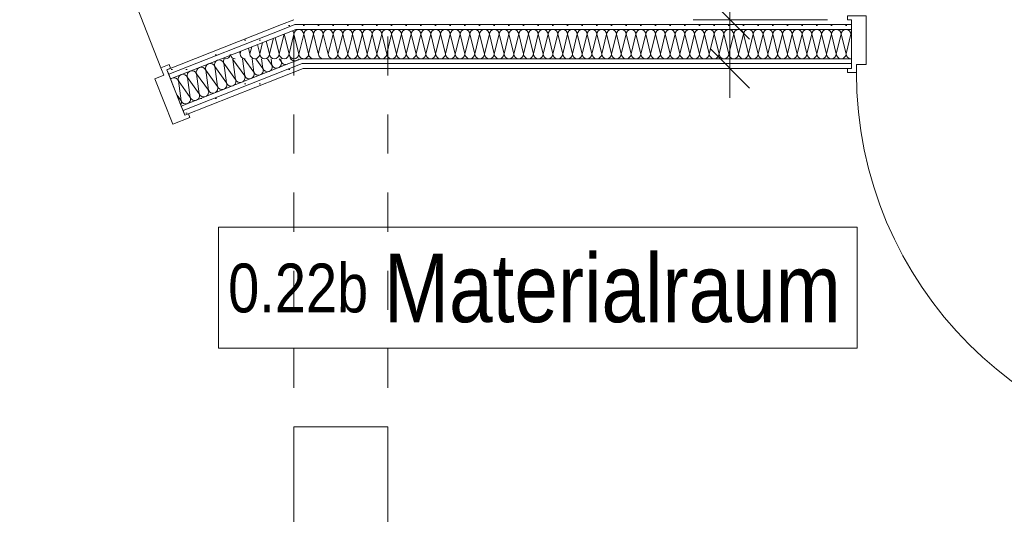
# Model space of a CAD drawing. Header units: metres. Extents: x -89 to 754, y -195 to 69.
# Tile 268 of 327: x 29.12 to 31.64, y 38.95 to 40.21. Entities that reach past the tile are written whole.
import ezdxf

# ---------------------------------------------------------------- set-up
doc = ezdxf.new("R2010")
doc.units = ezdxf.units.M
doc.header["$MEASUREMENT"] = 0
doc.linetypes.add('Strichlinie_ eng', pattern=[0.115, 0.075, -0.04])
for name, color, linetype in [('00 Schraffuren', 7, 'Continuous'), ('10 Wand außen', 7, 'Continuous'), ('80 Raum 50stel', 7, 'Continuous'), ('90 Allgemein Bemaßung', 7, 'Continuous'), ('Neubau_10 Wand innen GK', 7, 'Continuous')]:
    doc.layers.add(name, color=color, linetype=linetype)
doc.styles.add('ERSTELLTER_STIL_3', font='ARIALN.TTF')
doc.dimstyles.new('ERSTELLTER_STIL__1', dxfattribs={"dimtxt": 0.125, "dimasz": 0.095143, "dimexe": 0.18, "dimexo": 0.25, "dimgap": 0, "dimtad": 1, "dimzin": 0, "dimdsep": 46, "dimtxsty": 'ERSTELLTER_STIL_3', "dimblk": 'ARROWHEAD_6', "dimblk1": 'ARROWHEAD_6', "dimblk2": 'ARROWHEAD_6', "dimcen": 0.09, "dimclrd": 7, "dimclre": 7, "dimclrt": 7, "dimazin": 0, "dimtfac": 1, "dimtdec": 4, "dimtmove": 0, "dimatfit": 3, "dimfxl": 1, "dimtolj": 1, "dimtzin": 0, "dimarcsym": 0})
doc.dimstyles.new('ERSTELLTER_STIL__2', dxfattribs={"dimtxt": 0.125, "dimasz": 0.095143, "dimexe": 0.18, "dimexo": 0.25, "dimgap": 0, "dimtad": 1, "dimtih": 1, "dimtoh": 1, "dimzin": 0, "dimdsep": 46, "dimtxsty": 'ERSTELLTER_STIL_3', "dimblk": 'ARROWHEAD_6', "dimblk1": 'ARROWHEAD_6', "dimblk2": 'ARROWHEAD_6', "dimcen": 0.09, "dimclrd": 7, "dimclre": 7, "dimclrt": 7, "dimazin": 0, "dimtfac": 1, "dimtdec": 4, "dimtmove": 0, "dimatfit": 3, "dimfxl": 1, "dimtolj": 1, "dimtzin": 0, "dimarcsym": 0})
doc.dimstyles.new('ERSTELLTER_STIL__3', dxfattribs={"dimtxt": 0.125, "dimasz": 0.095143, "dimexe": 0.18, "dimexo": 0.25, "dimgap": 0, "dimtad": 1, "dimzin": 0, "dimdsep": 46, "dimtxsty": 'ERSTELLTER_STIL_3', "dimblk": 'ARROWHEAD_6', "dimblk1": 'ARROWHEAD_6', "dimblk2": 'ARROWHEAD_6', "dimcen": 0.09, "dimclrd": 7, "dimclre": 7, "dimclrt": 7, "dimazin": 0, "dimtfac": 1, "dimtdec": 4, "dimtmove": 2, "dimatfit": 3, "dimfxl": 1, "dimtolj": 1, "dimtzin": 0, "dimarcsym": 0})
pattern_1 = [(0, (0, 0), (0, 0.0375), [0, -0.0375])]

# ---------------------------------------------------------------- blocks, each defined once
blk = doc.blocks.new('*X116')
at = {"layer": 'Neubau_10 Wand innen GK', "color": 8, "linetype": 'Continuous', "lineweight": 9}
for p, q in [((29.8, 40.1772), (29.7875, 40.1272)), ((29.8, 40.1772), (29.8125, 40.1272)), ((29.825, 40.1772), (29.8125, 40.1272)), ((29.825, 40.1772), (29.8375, 40.1272)), ((29.7316, 40.1509), (29.7375, 40.1272)), ((29.7447, 40.1561), (29.7375, 40.1272)), ((29.7543, 40.1599), (29.7625, 40.1272)), ((29.7725, 40.1671), (29.7625, 40.1272)), ((29.7771, 40.1689), (29.7875, 40.1272)), ((29.6861, 40.133), (29.6875, 40.1272)), ((29.6893, 40.1342), (29.6875, 40.1272)), ((29.7088, 40.142), (29.7125, 40.1272)), ((29.717, 40.1452), (29.7125, 40.1272)), ((29.8398, 40.1365), (29.8375, 40.1272))]:
    blk.add_line(p, q, dxfattribs=at)
for centre, start, end in [((29.8125, 40.1772), 176.4271, 180), ((29.7875, 40.1772), 0, 3.4869), ((29.8125, 40.1772), 0, 46.6551), ((29.8375, 40.1772), 125.9065, 180), ((29.7, 40.1272), 180, 270), ((29.725, 40.1272), 180, 270), ((29.725, 40.1272), 270, 0), ((29.75, 40.1272), 180, 270), ((29.75, 40.1272), 270, 0), ((29.775, 40.1272), 180, 270), ((29.775, 40.1272), 270, 0), ((29.8, 40.1272), 180, 270), ((29.8, 40.1272), 270, 0), ((29.825, 40.1272), 180, 270), ((29.825, 40.1272), 270, 0), ((29.85, 40.1272), 180, 239.4977), ((29.65, 40.1272), 240.4551, 270), ((29.65, 40.1272), 270, 342.6271), ((29.675, 40.1272), 195.4457, 270)]:
    blk.add_arc(centre, 0.0125, start, end, dxfattribs=at)
blk = doc.blocks.new('*X118')
at = {"layer": 'Neubau_10 Wand innen GK', "color": 8, "linetype": 'Continuous', "lineweight": 9}
for p, q in [((29.9997, 40.1762), (29.9875, 40.1272)), ((30.0002, 40.1764), (30.0125, 40.1272)), ((30.025, 40.1772), (30.0125, 40.1272)), ((30.025, 40.1772), (30.0375, 40.1272)), ((30.05, 40.1772), (30.0375, 40.1272)), ((30.05, 40.1772), (30.0625, 40.1272)), ((30.075, 40.1772), (30.0625, 40.1272)), ((30.075, 40.1772), (30.0875, 40.1272)), ((30.1, 40.1772), (30.0875, 40.1272)), ((30.1, 40.1772), (30.1125, 40.1272)), ((30.125, 40.1772), (30.1125, 40.1272)), ((30.125, 40.1772), (30.1375, 40.1272)), ((30.15, 40.1772), (30.1375, 40.1272)), ((30.15, 40.1772), (30.1625, 40.1272)), ((30.175, 40.1772), (30.1625, 40.1272)), ((30.175, 40.1772), (30.1875, 40.1272)), ((30.2, 40.1772), (30.1875, 40.1272)), ((30.2, 40.1772), (30.2125, 40.1272)), ((30.225, 40.1772), (30.2125, 40.1272)), ((30.225, 40.1772), (30.2375, 40.1272)), ((30.25, 40.1772), (30.2375, 40.1272)), ((30.25, 40.1772), (30.2625, 40.1272)), ((30.275, 40.1772), (30.2625, 40.1272)), ((30.275, 40.1772), (30.2875, 40.1272)), ((30.3, 40.1772), (30.2875, 40.1272)), ((30.3, 40.1772), (30.3125, 40.1272)), ((30.325, 40.1772), (30.3125, 40.1272)), ((30.325, 40.1772), (30.3375, 40.1272)), ((30.35, 40.1772), (30.3375, 40.1272)), ((30.35, 40.1772), (30.3625, 40.1272)), ((30.375, 40.1772), (30.3625, 40.1272)), ((30.375, 40.1772), (30.3875, 40.1272)), ((30.4, 40.1772), (30.3875, 40.1272)), ((30.4, 40.1772), (30.4125, 40.1272)), ((30.425, 40.1772), (30.4125, 40.1272)), ((30.425, 40.1772), (30.4375, 40.1272)), ((30.45, 40.1772), (30.4375, 40.1272)), ((30.45, 40.1772), (30.4625, 40.1272)), ((30.475, 40.1772), (30.4625, 40.1272)), ((30.475, 40.1772), (30.4875, 40.1272)), ((30.5, 40.1772), (30.4875, 40.1272)), ((30.5, 40.1772), (30.5125, 40.1272)), ((30.525, 40.1772), (30.5125, 40.1272)), ((30.525, 40.1772), (30.5375, 40.1272)), ((30.55, 40.1772), (30.5375, 40.1272)), ((30.55, 40.1772), (30.5625, 40.1272)), ((30.575, 40.1772), (30.5625, 40.1272)), ((30.575, 40.1772), (30.5875, 40.1272)), ((30.6, 40.1772), (30.5875, 40.1272)), ((30.6, 40.1772), (30.6125, 40.1272)), ((30.625, 40.1772), (30.6125, 40.1272)), ((30.625, 40.1772), (30.6375, 40.1272)), ((30.65, 40.1772), (30.6375, 40.1272)), ((30.65, 40.1772), (30.6625, 40.1272)), ((30.675, 40.1772), (30.6625, 40.1272)), ((30.675, 40.1772), (30.6875, 40.1272)), ((30.7, 40.1772), (30.6875, 40.1272)), ((30.7, 40.1772), (30.7125, 40.1272)), ((30.725, 40.1772), (30.7125, 40.1272)), ((30.725, 40.1772), (30.7375, 40.1272)), ((30.75, 40.1772), (30.7375, 40.1272)), ((30.75, 40.1772), (30.7625, 40.1272)), ((30.775, 40.1772), (30.7625, 40.1272)), ((30.775, 40.1772), (30.7875, 40.1272)), ((30.8, 40.1772), (30.7875, 40.1272)), ((30.8, 40.1772), (30.8125, 40.1272)), ((30.825, 40.1772), (30.8125, 40.1272)), ((30.825, 40.1772), (30.8375, 40.1272)), ((30.85, 40.1772), (30.8375, 40.1272)), ((30.85, 40.1772), (30.8625, 40.1272)), ((30.875, 40.1772), (30.8625, 40.1272)), ((30.875, 40.1772), (30.8875, 40.1272)), ((30.9, 40.1772), (30.8875, 40.1272)), ((30.9, 40.1772), (30.9125, 40.1272)), ((30.925, 40.1772), (30.9125, 40.1272)), ((30.925, 40.1772), (30.9375, 40.1272)), ((30.95, 40.1772), (30.9375, 40.1272)), ((30.95, 40.1772), (30.9625, 40.1272)), ((30.975, 40.1772), (30.9625, 40.1272)), ((30.975, 40.1772), (30.9875, 40.1272)), ((31, 40.1772), (30.9875, 40.1272)), ((31, 40.1772), (31.0125, 40.1272)), ((31.025, 40.1772), (31.0125, 40.1272)), ((31.025, 40.1772), (31.0375, 40.1272)), ((31.05, 40.1772), (31.0375, 40.1272)), ((31.05, 40.1772), (31.0625, 40.1272)), ((31.075, 40.1772), (31.0625, 40.1272)), ((31.075, 40.1772), (31.0875, 40.1272)), ((31.1, 40.1772), (31.0875, 40.1272)), ((31.1, 40.1772), (31.1125, 40.1272)), ((31.125, 40.1772), (31.1125, 40.1272)), ((31.125, 40.1772), (31.1375, 40.1272)), ((31.15, 40.1772), (31.1375, 40.1272)), ((31.15, 40.1772), (31.1625, 40.1272)), ((31.175, 40.1772), (31.1625, 40.1272)), ((31.175, 40.1772), (31.1875, 40.1272)), ((31.2, 40.1772), (31.1875, 40.1272)), ((31.2, 40.1772), (31.2125, 40.1272)), ((31.225, 40.1772), (31.2125, 40.1272)), ((31.225, 40.1772), (31.2375, 40.1272)), ((31.25, 40.1772), (31.2375, 40.1272)), ((31.25, 40.1772), (31.2514, 40.1714)), ((29.9443, 40.1543), (29.9375, 40.1272)), ((29.9547, 40.1584), (29.9625, 40.1272)), ((29.972, 40.1652), (29.9625, 40.1272)), ((29.9775, 40.1674), (29.9875, 40.1272)), ((29.8864, 40.1314), (29.8875, 40.1272)), ((29.8888, 40.1324), (29.8875, 40.1272)), ((29.9092, 40.1404), (29.9125, 40.1272)), ((29.9165, 40.1433), (29.9125, 40.1272)), ((29.9319, 40.1494), (29.9375, 40.1272))]:
    blk.add_line(p, q, dxfattribs=at)
for centre, start, end in [((30.0125, 40.1772), 0, 38.9457), ((30.0375, 40.1772), 90, 180), ((30.0375, 40.1772), 0, 90), ((30.0625, 40.1772), 90, 180), ((30.0625, 40.1772), 0, 90), ((30.0875, 40.1772), 90, 180), ((30.0875, 40.1772), 0, 90), ((30.1125, 40.1772), 90, 180), ((30.1125, 40.1772), 0, 90), ((30.1375, 40.1772), 90, 180), ((30.1375, 40.1772), 0, 90), ((30.1625, 40.1772), 90, 180), ((30.1625, 40.1772), 0, 90), ((30.1875, 40.1772), 90, 180), ((30.1875, 40.1772), 0, 90), ((30.2125, 40.1772), 90, 180), ((30.2125, 40.1772), 0, 90), ((30.2375, 40.1772), 90, 180), ((30.2375, 40.1772), 0, 90), ((30.2625, 40.1772), 90, 180), ((30.2625, 40.1772), 0, 90), ((30.2875, 40.1772), 90, 180), ((30.2875, 40.1772), 0, 90), ((30.3125, 40.1772), 90, 180), ((30.3125, 40.1772), 0, 90), ((30.3375, 40.1772), 90, 180), ((30.3375, 40.1772), 0, 90), ((30.3625, 40.1772), 90, 180), ((30.3625, 40.1772), 0, 90), ((30.3875, 40.1772), 90, 180), ((30.3875, 40.1772), 0, 90), ((30.4125, 40.1772), 90, 180), ((30.4125, 40.1772), 0, 90), ((30.4375, 40.1772), 90, 180), ((30.4375, 40.1772), 0, 90), ((30.4625, 40.1772), 90, 180), ((30.4625, 40.1772), 0, 90), ((30.4875, 40.1772), 90, 180), ((30.4875, 40.1772), 0, 90), ((30.5125, 40.1772), 90, 180), ((30.5125, 40.1772), 0, 90), ((30.5375, 40.1772), 90, 180), ((30.5375, 40.1772), 0, 90), ((30.5625, 40.1772), 90, 180), ((30.5625, 40.1772), 0, 90), ((30.5875, 40.1772), 90, 180), ((30.5875, 40.1772), 0, 90), ((30.6125, 40.1772), 90, 180), ((30.6125, 40.1772), 0, 90), ((30.6375, 40.1772), 90, 180), ((30.6375, 40.1772), 0, 90), ((30.6625, 40.1772), 90, 180), ((30.6625, 40.1772), 0, 90), ((30.6875, 40.1772), 90, 180), ((30.6875, 40.1772), 0, 90), ((30.7125, 40.1772), 90, 180), ((30.7125, 40.1772), 0, 90), ((30.7375, 40.1772), 90, 180), ((30.7375, 40.1772), 0, 90), ((30.7625, 40.1772), 90, 180), ((30.7625, 40.1772), 0, 90), ((30.7875, 40.1772), 90, 180), ((30.7875, 40.1772), 0, 90), ((30.8125, 40.1772), 90, 180), ((30.8125, 40.1772), 0, 90), ((30.8375, 40.1772), 90, 180), ((30.8375, 40.1772), 0, 90), ((30.8625, 40.1772), 90, 180), ((30.8625, 40.1772), 0, 90), ((30.8875, 40.1772), 90, 180), ((30.8875, 40.1772), 0, 90), ((30.9125, 40.1772), 90, 180), ((30.9125, 40.1772), 0, 90), ((30.9375, 40.1772), 90, 180), ((30.9375, 40.1772), 0, 90), ((30.9625, 40.1772), 90, 180), ((30.9625, 40.1772), 0, 90), ((30.9875, 40.1772), 90, 180), ((30.9875, 40.1772), 0, 90), ((31.0125, 40.1772), 90, 180), ((31.0125, 40.1772), 0, 90), ((31.0375, 40.1772), 90, 180), ((31.0375, 40.1772), 0, 90), ((31.0625, 40.1772), 90, 180), ((31.0625, 40.1772), 0, 90), ((31.0875, 40.1772), 90, 180), ((31.0875, 40.1772), 0, 90), ((31.1125, 40.1772), 90, 180), ((31.1125, 40.1772), 0, 90), ((31.1375, 40.1772), 90, 180), ((31.1375, 40.1772), 0, 90), ((31.1625, 40.1772), 90, 180), ((31.1625, 40.1772), 0, 90), ((31.1875, 40.1772), 90, 180), ((31.1875, 40.1772), 0, 90), ((31.2125, 40.1772), 90, 180), ((31.2125, 40.1772), 0, 90), ((31.2375, 40.1772), 90, 180), ((31.2375, 40.1772), 0, 90), ((31.2625, 40.1772), 152.2549, 180), ((29.9, 40.1272), 180, 270), ((29.925, 40.1272), 180, 270), ((29.925, 40.1272), 270, 0), ((29.95, 40.1272), 180, 270), ((29.95, 40.1272), 270, 0), ((29.975, 40.1272), 180, 270), ((29.975, 40.1272), 270, 0), ((30, 40.1272), 180, 270), ((30, 40.1272), 270, 0), ((30.025, 40.1272), 180, 270), ((30.025, 40.1272), 270, 0), ((30.05, 40.1272), 180, 270), ((30.05, 40.1272), 270, 0), ((30.075, 40.1272), 180, 270), ((30.075, 40.1272), 270, 0), ((30.1, 40.1272), 180, 270), ((30.1, 40.1272), 270, 0), ((30.125, 40.1272), 180, 270), ((30.125, 40.1272), 270, 0), ((30.15, 40.1272), 180, 270), ((30.15, 40.1272), 270, 0), ((30.175, 40.1272), 180, 270), ((30.175, 40.1272), 270, 0), ((30.2, 40.1272), 180, 270), ((30.2, 40.1272), 270, 0), ((30.225, 40.1272), 180, 270), ((30.225, 40.1272), 270, 0), ((30.25, 40.1272), 180, 270), ((30.25, 40.1272), 270, 0), ((30.275, 40.1272), 180, 270), ((30.275, 40.1272), 270, 0), ((30.3, 40.1272), 180, 270), ((30.3, 40.1272), 270, 0), ((30.325, 40.1272), 180, 270), ((30.325, 40.1272), 270, 0), ((30.35, 40.1272), 180, 270), ((30.35, 40.1272), 270, 0), ((30.375, 40.1272), 180, 270), ((30.375, 40.1272), 270, 0), ((30.4, 40.1272), 180, 270), ((30.4, 40.1272), 270, 0), ((30.425, 40.1272), 180, 270), ((30.425, 40.1272), 270, 0), ((30.45, 40.1272), 180, 270), ((30.45, 40.1272), 270, 0), ((30.475, 40.1272), 180, 270), ((30.475, 40.1272), 270, 0), ((30.5, 40.1272), 180, 270), ((30.5, 40.1272), 270, 0), ((30.525, 40.1272), 180, 270), ((30.525, 40.1272), 270, 0), ((30.55, 40.1272), 180, 270), ((30.55, 40.1272), 270, 0), ((30.575, 40.1272), 180, 270), ((30.575, 40.1272), 270, 0), ((30.6, 40.1272), 180, 270), ((30.6, 40.1272), 270, 0), ((30.625, 40.1272), 180, 270), ((30.625, 40.1272), 270, 0), ((30.65, 40.1272), 180, 270), ((30.65, 40.1272), 270, 0), ((30.675, 40.1272), 180, 270), ((30.675, 40.1272), 270, 0), ((30.7, 40.1272), 180, 270), ((30.7, 40.1272), 270, 0), ((30.725, 40.1272), 180, 270), ((30.725, 40.1272), 270, 0), ((30.75, 40.1272), 180, 270), ((30.75, 40.1272), 270, 0), ((30.775, 40.1272), 180, 270), ((30.775, 40.1272), 270, 0), ((30.8, 40.1272), 180, 270), ((30.8, 40.1272), 270, 0), ((30.825, 40.1272), 180, 270), ((30.825, 40.1272), 270, 0), ((30.85, 40.1272), 180, 270), ((30.85, 40.1272), 270, 0), ((30.875, 40.1272), 180, 270), ((30.875, 40.1272), 270, 0), ((30.9, 40.1272), 180, 270), ((30.9, 40.1272), 270, 0), ((30.925, 40.1272), 180, 270), ((30.925, 40.1272), 270, 0), ((30.95, 40.1272), 180, 270), ((30.95, 40.1272), 270, 0), ((30.975, 40.1272), 180, 270), ((30.975, 40.1272), 270, 0), ((31, 40.1272), 180, 270), ((31, 40.1272), 270, 0), ((31.025, 40.1272), 180, 270), ((31.025, 40.1272), 270, 0), ((31.05, 40.1272), 180, 270), ((31.05, 40.1272), 270, 0), ((31.075, 40.1272), 180, 270), ((31.075, 40.1272), 270, 0), ((31.1, 40.1272), 180, 270), ((31.1, 40.1272), 270, 0), ((31.125, 40.1272), 180, 270), ((31.125, 40.1272), 270, 0), ((31.15, 40.1272), 180, 270), ((31.15, 40.1272), 270, 0), ((31.175, 40.1272), 180, 270), ((31.175, 40.1272), 270, 0), ((31.2, 40.1272), 180, 270), ((31.2, 40.1272), 270, 0), ((31.225, 40.1272), 180, 270), ((31.225, 40.1272), 270, 0), ((31.25, 40.1272), 180, 270), ((29.85, 40.1272), 250.4318, 270), ((29.85, 40.1272), 270, 332.6505), ((29.875, 40.1272), 202.6366, 270), ((31.25, 40.1272), 270, 276.602)]:
    blk.add_arc(centre, 0.0125, start, end, dxfattribs=at)
blk = doc.blocks.new('*X120')
at = {"layer": 'Neubau_10 Wand innen GK', "color": 8, "linetype": 'Continuous', "lineweight": 9}
for p, q in [((29.85, 40.1772), (29.8398, 40.1365)), ((29.85, 40.1772), (29.8625, 40.1272)), ((29.875, 40.1772), (29.8625, 40.1272)), ((29.875, 40.1772), (29.8864, 40.1314)), ((29.9, 40.1772), (29.8888, 40.1324)), ((29.9, 40.1772), (29.9092, 40.1404)), ((29.925, 40.1772), (29.9165, 40.1433)), ((29.925, 40.1772), (29.9319, 40.1494)), ((29.95, 40.1772), (29.9443, 40.1543)), ((29.95, 40.1772), (29.9547, 40.1584)), ((29.975, 40.1772), (29.972, 40.1652)), ((29.975, 40.1772), (29.9775, 40.1674)), ((30, 40.1772), (29.9997, 40.1762)), ((30, 40.1772), (30.0002, 40.1764))]:
    blk.add_line(p, q, dxfattribs=at)
for centre, start, end in [((29.8375, 40.1772), 90, 125.9065), ((29.8375, 40.1772), 0, 90), ((29.8625, 40.1772), 90, 180), ((29.8625, 40.1772), 0, 90), ((29.8875, 40.1772), 90, 180), ((29.8875, 40.1772), 0, 90), ((29.9125, 40.1772), 90, 180), ((29.9125, 40.1772), 0, 90), ((29.9375, 40.1772), 90, 180), ((29.9375, 40.1772), 0, 90), ((29.9625, 40.1772), 90, 180), ((29.9625, 40.1772), 0, 90), ((29.9875, 40.1772), 90, 180), ((29.9875, 40.1772), 0, 90), ((30.0125, 40.1772), 90, 180), ((30.0125, 40.1772), 38.9458, 90), ((29.85, 40.1272), 332.6505, 0), ((29.875, 40.1272), 180, 202.6366), ((29.85, 40.1272), 239.4977, 250.4317)]:
    blk.add_arc(centre, 0.0125, start, end, dxfattribs=at)
blk = doc.blocks.new('Blockrahmentür 1-Fl 27_25')
at = {"layer": 'Neubau_10 Wand innen GK', "color": 7, "linetype": 'Continuous', "lineweight": 13}
for p, q in [((0.4925, 0.01), (0.4925, 0.995)), ((-0.4925, 0.01), (-0.515, 0.01)), ((-0.515, 0.01), (-0.515, 0)), ((-0.505, 0), (-0.505, -0.0125)), ((-0.505, 0), (-0.505, -0.0125)), ((-0.4925, -0.01), (-0.4925, 0.01)), ((0.4925, -0.01), (0.4925, 0.01)), ((0.4925, 0.01), (0.515, 0.01)), ((0.505, 0), (0.505, -0.0125)), ((0.505, 0), (0.505, -0.0125)), ((0.515, 0.01), (0.515, 0)), ((-0.515, 0), (-0.505, 0)), ((-0.505, 0), (-0.505, -0.125)), ((-0.505, -0.0125), (-0.505, -0.025)), ((-0.505, -0.0125), (-0.505, -0.025)), ((-0.505, -0.025), (-0.505, -0.1)), ((-0.505, -0.025), (-0.505, -0.1)), ((-0.4675, -0.01), (-0.4925, -0.01)), ((-0.4675, -0.135), (-0.4675, -0.01)), ((0.4675, -0.135), (0.4675, -0.01)), ((0.4675, -0.01), (0.4925, -0.01)), ((0.515, 0), (0.505, 0)), ((0.505, 0), (0.505, -0.125)), ((0.505, -0.0125), (0.505, -0.025)), ((0.505, -0.0125), (0.505, -0.025)), ((0.505, -0.025), (0.505, -0.1)), ((0.505, -0.025), (0.505, -0.1)), ((-0.505, -0.1), (-0.505, -0.1125)), ((-0.505, -0.1), (-0.505, -0.1125)), ((0.505, -0.1), (0.505, -0.1125)), ((0.505, -0.1), (0.505, -0.1125)), ((-0.505, -0.125), (-0.515, -0.125)), ((-0.515, -0.125), (-0.515, -0.135)), ((-0.505, -0.1125), (-0.505, -0.125)), ((-0.505, -0.1125), (-0.505, -0.125)), ((0.505, -0.1125), (0.505, -0.125)), ((0.505, -0.1125), (0.505, -0.125)), ((0.505, -0.125), (0.515, -0.125)), ((0.515, -0.125), (0.515, -0.135)), ((-0.515, -0.135), (-0.4675, -0.135)), ((0.515, -0.135), (0.4675, -0.135))]:
    blk.add_line(p, q, dxfattribs=at)
at = {"layer": 'Neubau_10 Wand innen GK', "color": 7, "linetype": 'Continuous', "lineweight": 9}
blk.add_arc((0.4925, 0.01), 0.985, 90, 180, dxfattribs=at)
blk = doc.blocks.new('*X132')
at = {"layer": 'Neubau_10 Wand innen GK', "color": 8, "linetype": 'Continuous', "lineweight": 9}
for p, q in [((29.6458, 40.1037), (29.6758, 40.0617)), ((29.6458, 40.1037), (29.6526, 40.0526)), ((29.6691, 40.1128), (29.6758, 40.0617)), ((29.6691, 40.1128), (29.6991, 40.0709)), ((29.6933, 40.1147), (29.6991, 40.0709)), ((29.6976, 40.1147), (29.7223, 40.0801)), ((29.7178, 40.1147), (29.7223, 40.0801)), ((29.7274, 40.1147), (29.7456, 40.0893)), ((29.7422, 40.1147), (29.7456, 40.0893)), ((29.7572, 40.1147), (29.7688, 40.0985)), ((29.7667, 40.1147), (29.7688, 40.0985)), ((29.787, 40.1147), (29.7921, 40.1076)), ((29.7912, 40.1147), (29.7921, 40.1076)), ((29.5761, 40.0761), (29.6061, 40.0342)), ((29.5761, 40.0761), (29.5828, 40.025)), ((29.5993, 40.0853), (29.6061, 40.0342)), ((29.5993, 40.0853), (29.6293, 40.0434)), ((29.6226, 40.0945), (29.6293, 40.0434)), ((29.6226, 40.0945), (29.6526, 40.0526)), ((29.5296, 40.0578), (29.5363, 40.0067)), ((29.5296, 40.0578), (29.5595, 40.0158)), ((29.5528, 40.0669), (29.5595, 40.0158)), ((29.5528, 40.0669), (29.5828, 40.025)), ((29.5259, 40.0211), (29.5363, 40.0067))]:
    blk.add_line(p, q, dxfattribs=at)
for centre, start, end in [((29.6109, 40.0899), 111.5411, 201.5411), ((29.6109, 40.0899), 21.5411, 111.5411), ((29.6342, 40.0991), 111.5411, 201.5411), ((29.6342, 40.0991), 21.5411, 111.5411), ((29.6575, 40.1082), 149.0003, 201.5411), ((29.6575, 40.1082), 21.5411, 30.9997), ((29.6807, 40.1174), 192.6681, 201.5411), ((29.7805, 40.103), 291.5411, 21.5411), ((29.8037, 40.1122), 201.5411, 291.5411), ((29.8037, 40.1122), 11.3497, 21.5411), ((29.827, 40.1214), 212.5164, 291.5411), ((29.827, 40.1214), 291.5411, 327.4836), ((29.5412, 40.0623), 21.5411, 111.5411), ((29.5644, 40.0715), 111.5411, 201.5411), ((29.5644, 40.0715), 21.5411, 111.5411), ((29.5877, 40.0807), 111.5411, 201.5411), ((29.5877, 40.0807), 21.5411, 111.5411), ((29.7107, 40.0755), 291.5411, 21.5411), ((29.7339, 40.0847), 201.5411, 291.5411), ((29.7339, 40.0847), 291.5411, 21.5411), ((29.7572, 40.0939), 201.5411, 291.5411), ((29.7572, 40.0939), 291.5411, 21.5411), ((29.7805, 40.103), 201.5411, 291.5411), ((29.5179, 40.0532), 111.5411, 131.7164), ((29.5179, 40.0532), 21.5411, 111.5411), ((29.5412, 40.0623), 111.5411, 201.5411), ((29.6409, 40.048), 291.5411, 21.5411), ((29.6642, 40.0571), 201.5411, 291.5411), ((29.6642, 40.0571), 291.5411, 21.5411), ((29.6874, 40.0663), 201.5411, 291.5411), ((29.6874, 40.0663), 291.5411, 21.5411), ((29.7107, 40.0755), 201.5411, 291.5411), ((29.5712, 40.0204), 291.5411, 21.5411), ((29.5944, 40.0296), 201.5411, 291.5411), ((29.5944, 40.0296), 291.5411, 21.5411), ((29.6177, 40.0388), 201.5411, 291.5411), ((29.6177, 40.0388), 291.5411, 21.5411), ((29.6409, 40.048), 201.5411, 291.5411), ((29.5247, 40.0021), 332.4687, 21.5411), ((29.5479, 40.0113), 201.5411, 291.5411), ((29.5479, 40.0113), 291.5411, 21.5411), ((29.5712, 40.0204), 201.5411, 291.5411)]:
    blk.add_arc(centre, 0.0125, start, end, dxfattribs=at)
blk = doc.blocks.new('Blockrahmentür 1-Fl 27_27')
at = {"layer": 'Neubau_10 Wand innen GK', "color": 7, "linetype": 'Continuous', "lineweight": 13}
for p, q in [((0.4925, -0.01), (0.4925, 0.975)), ((-0.4925, -0.01), (-0.515, -0.01)), ((-0.515, -0.01), (-0.515, -0.02)), ((-0.515, -0.02), (-0.505, -0.02)), ((-0.505, -0.02), (-0.505, -0.145)), ((-0.505, -0.0325), (-0.505, -0.02)), ((-0.505, -0.0325), (-0.505, -0.02)), ((-0.4925, -0.03), (-0.4925, -0.01)), ((0.4925, -0.03), (0.4925, -0.01)), ((0.4925, -0.01), (0.515, -0.01)), ((0.515, -0.02), (0.505, -0.02)), ((0.505, -0.02), (0.505, -0.145)), ((0.505, -0.0325), (0.505, -0.02)), ((0.505, -0.0325), (0.505, -0.02)), ((0.515, -0.01), (0.515, -0.02)), ((-0.505, -0.045), (-0.505, -0.0325)), ((-0.505, -0.045), (-0.505, -0.0325)), ((-0.505, -0.12), (-0.505, -0.045)), ((-0.505, -0.12), (-0.505, -0.045)), ((-0.4675, -0.03), (-0.4925, -0.03)), ((-0.4675, -0.155), (-0.4675, -0.03)), ((0.4675, -0.155), (0.4675, -0.03)), ((0.4675, -0.03), (0.4925, -0.03)), ((0.505, -0.045), (0.505, -0.0325)), ((0.505, -0.045), (0.505, -0.0325)), ((0.505, -0.12), (0.505, -0.045)), ((0.505, -0.12), (0.505, -0.045)), ((-0.505, -0.1325), (-0.505, -0.12)), ((-0.505, -0.1325), (-0.505, -0.12)), ((0.505, -0.1325), (0.505, -0.12)), ((0.505, -0.1325), (0.505, -0.12)), ((-0.505, -0.145), (-0.515, -0.145)), ((-0.515, -0.145), (-0.515, -0.155)), ((-0.505, -0.145), (-0.505, -0.1325)), ((-0.505, -0.145), (-0.505, -0.1325)), ((0.505, -0.145), (0.505, -0.1325)), ((0.505, -0.145), (0.505, -0.1325)), ((0.505, -0.145), (0.515, -0.145)), ((0.515, -0.145), (0.515, -0.155)), ((-0.515, -0.155), (-0.4675, -0.155)), ((0.515, -0.155), (0.4675, -0.155))]:
    blk.add_line(p, q, dxfattribs=at)
at = {"layer": 'Neubau_10 Wand innen GK', "color": 7, "linetype": 'Continuous', "lineweight": 9}
blk.add_arc((0.4925, -0.01), 0.985, 90, 180, dxfattribs=at)
blk = doc.blocks.new('*D585')
at = {"layer": '90 Allgemein Bemaßung', "color": 7, "linetype": 'Continuous', "lineweight": 9}
for p, q in [((28.3504, 40.2483), (29.2899, 40.6191)), ((28.3786, 40.3133), (28.3222, 40.1833)), ((25.7114, 39.2066), (28.3504, 40.2483)), ((25.8032, 38.974), (25.6769, 39.2939)), ((25.7396, 39.2715), (25.6832, 39.1416)), ((25.6415, 39.179), (25.7114, 39.2066))]:
    blk.add_line(p, q, dxfattribs=at)
at = {"layer": '90 Allgemein Bemaßung', "color": 7, "lineweight": 9, "insert": (26.8767, 39.6622), "char_height": 0.125, "attachment_point": 7, "rotation": 21.5411, "style": 'ERSTELLTER_STIL_3'}
blk.add_mtext('\\A1;{\\pql;\\fArial Narrow|b0|i0|c0|p0;\\W1.000000;2,83\\fArial Narrow|b0|i0|c0|p0;\\W1.000000;\\A1{\\H.66x;\\S5^  ;}}', dxfattribs=at)
blk = doc.blocks.new('ARROWHEAD_6')
at = {"color": 0, "linetype": 'Continuous', "lineweight": 0}
for p, q in [((-0.5, -0.5), (0.5, 0.5)), ((0, 0), (-1, 0))]:
    blk.add_line(p, q, dxfattribs=at)
blk = doc.blocks.new('*D587')
at = {"layer": '90 Allgemein Bemaßung', "color": 7, "linetype": 'Continuous', "lineweight": 9}
for p, q in [((29.2899, 40.6191), (29.6147, 40.7474)), ((29.3817, 40.3866), (29.2554, 40.7065)), ((29.3181, 40.6841), (29.2617, 40.5542)), ((28.3504, 40.2483), (29.2899, 40.6191)), ((28.4422, 40.0158), (28.316, 40.3356)), ((28.3786, 40.3133), (28.3222, 40.1833)), ((25.7114, 39.2066), (28.3504, 40.2483))]:
    blk.add_line(p, q, dxfattribs=at)
at = {"layer": '90 Allgemein Bemaßung', "color": 7, "lineweight": 9, "char_height": 0.125, "attachment_point": 7, "rotation": 21.5411, "style": 'ERSTELLTER_STIL_3'}
for s, insert in [('\\A1;{\\pql;\\fArial Narrow|b0|i0|c0|p0;\\W1.000000;2,13\\fArial Narrow|b0|i0|c0|p0;\\W1.000000;\\A1{\\H.66x;\\S5^  ;}}', (28.7302, 40.2057)), ('\\A1;{\\pql;\\fArial Narrow|b0|i0|c0|p0;\\W1.000000;1,01}', (28.68, 40.4053))]:
    blk.add_mtext(s, dxfattribs=dict(at, insert=insert))
blk = doc.blocks.new('*D588')
at = {"layer": '90 Allgemein Bemaßung', "color": 7, "linetype": 'Continuous', "lineweight": 9}
for p, q in [((29.7065, 40.5148), (29.5802, 40.8347)), ((29.5865, 40.6824), (29.6429, 40.8123)), ((29.6147, 40.7474), (29.6846, 40.7749)), ((29.2899, 40.6191), (29.6147, 40.7474)), ((29.3181, 40.6841), (29.2617, 40.5542))]:
    blk.add_line(p, q, dxfattribs=at)
at = {"layer": '90 Allgemein Bemaßung', "color": 7, "lineweight": 9, "insert": (29.3682, 40.677), "char_height": 0.125, "attachment_point": 7, "rotation": 21.5411, "style": 'ERSTELLTER_STIL_3'}
blk.add_mtext('\\A1;{\\pql;\\fArial Narrow|b0|i0|c0|p0;\\W1.000000;35}', dxfattribs=at)
blk = doc.blocks.new('*D589')
at = {"layer": '90 Allgemein Bemaßung', "color": 7, "linetype": 'Continuous', "lineweight": 9}
for p, q in [((30.0475, 40.5481), (30.0475, 40.892)), ((31.2514, 40.5481), (31.2514, 40.892)), ((30.0975, 40.8482), (29.9974, 40.7481)), ((31.3015, 40.8482), (31.2014, 40.7481)), ((29.9723, 40.7981), (30.0475, 40.7981)), ((30.0475, 40.7981), (31.2514, 40.7981))]:
    blk.add_line(p, q, dxfattribs=at)
at = {"layer": '90 Allgemein Bemaßung', "color": 7, "lineweight": 9, "insert": (30.4821, 40.794), "char_height": 0.125, "attachment_point": 7, "style": 'ERSTELLTER_STIL_3'}
blk.add_mtext('\\A1;{\\pql;\\fArial Narrow|b0|i0|c0|p0;\\W1.000000;1,20\\fArial Narrow|b0|i0|c0|p0;\\W1.000000;\\A1{\\H.66x;\\S5^  ;}}', dxfattribs=at)
blk = doc.blocks.new('*D590')
at = {"layer": '90 Allgemein Bemaßung', "color": 7, "linetype": 'Continuous', "lineweight": 9}
for p, q in [((31.2514, 40.5481), (31.2514, 40.892)), ((32.2614, 40.5481), (32.2614, 40.892)), ((31.3015, 40.8482), (31.2014, 40.7481)), ((32.3115, 40.8482), (32.2114, 40.7481)), ((31.2514, 40.7981), (32.2614, 40.7981))]:
    blk.add_line(p, q, dxfattribs=at)
at = {"layer": '90 Allgemein Bemaßung', "color": 7, "lineweight": 9, "char_height": 0.125, "attachment_point": 7, "style": 'ERSTELLTER_STIL_3'}
for s, insert in [('\\A1;{\\pql;\\fArial Narrow|b0|i0|c0|p0;\\W1.000000;2,13\\fArial Narrow|b0|i0|c0|p0;\\W1.000000;\\A1{\\H.66x;\\S5^  ;}}', (31.589, 40.619)), ('\\A1;{\\pql;\\fArial Narrow|b0|i0|c0|p0;\\W1.000000;1,01}', (31.6156, 40.8231))]:
    blk.add_mtext(s, dxfattribs=dict(at, insert=insert))
blk = doc.blocks.new('*D592')
at = {"layer": '90 Allgemein Bemaßung', "color": 7, "linetype": 'Continuous', "lineweight": 9}
for p, q in [((30.8904, 40.2648), (30.9905, 40.1646)), ((31.1904, 40.2147), (30.8465, 40.2147)), ((30.9404, 40.0897), (30.9404, 40.2147)), ((30.8904, 40.1398), (30.9905, 40.0396)), ((31.1904, 40.0897), (30.8465, 40.0897)), ((30.9404, 40.0146), (30.9404, 40.0897))]:
    blk.add_line(p, q, dxfattribs=at)
blk = doc.blocks.new('*D593')
at = {"layer": '90 Allgemein Bemaßung', "color": 7, "linetype": 'Continuous', "lineweight": 9}
for p, q in [((30.8904, 43.222), (30.9905, 43.1218)), ((31.0343, 43.1719), (30.6904, 43.1719)), ((30.9404, 40.2147), (30.9404, 43.1719)), ((30.8904, 40.2648), (30.9905, 40.1646)), ((31.1904, 40.2147), (30.8465, 40.2147))]:
    blk.add_line(p, q, dxfattribs=at)
at = {"layer": '90 Allgemein Bemaßung', "color": 7, "lineweight": 9, "char_height": 0.125, "attachment_point": 7, "rotation": 90, "style": 'ERSTELLTER_STIL_3'}
for s, insert in [('\\A1;{\\pql;\\fArial Narrow|b0|i0|c0|p0;\\W1.000000;2,95\\fArial Narrow|b0|i0|c0|p0;\\W1.000000;\\A1{\\H.66x;\\S5^  ;}}', (30.9445, 41.5259)), ('\\A1;{\\pql;\\fArial Narrow|b0|i0|c0|p0;\\W1.000000;12\\fArial Narrow|b0|i0|c0|p0;\\W1.000000;\\A1{\\H.66x;\\S5^  ;}}', (30.8693, 40.2397))]:
    blk.add_mtext(s, dxfattribs=dict(at, insert=insert))

msp = doc.modelspace()

# ---------------------------------------------------------------- hatches: boundary and pattern name
at = {"layer": 'Neubau_10 Wand innen GK', "linetype": 'Continuous', "lineweight": 9}
h = msp.add_hatch(dxfattribs=at)
h.set_pattern_fill('Gipskarton_0001', color=8, style=0, pattern_type=2)
h.set_pattern_definition(pattern_1)
h.paths.add_polyline_path([(29.5002, 40.0865), (29.5047, 40.0748), (29.8273, 40.2022), (29.7933, 40.2022)])
h = msp.add_hatch(dxfattribs=at)
h.set_pattern_fill('Gipskarton_0001', color=8, style=0, pattern_type=2)
h.set_pattern_definition(pattern_1)
h.paths.add_polyline_path([(29.825, 40.2147), (29.7933, 40.2022), (29.8273, 40.2022)])
h = msp.add_hatch(dxfattribs=at)
h.set_pattern_fill('Gipskarton_0001', color=8, style=0, pattern_type=2)
h.set_pattern_definition(pattern_1)
h.paths.add_polyline_path([(29.8273, 40.2022), (29.7957, 40.1897), (29.8297, 40.1897)])
h = msp.add_hatch(dxfattribs=at)
h.set_pattern_fill('Gipskarton_0001', color=8, style=0, pattern_type=2)
h.set_pattern_definition(pattern_1)
h.paths.add_polyline_path([(29.859, 40.2147), (29.825, 40.2147), (29.8273, 40.2022)])
h = msp.add_hatch(dxfattribs=at)
h.set_pattern_fill('Gipskarton_0001', color=8, style=0, pattern_type=2)
h.set_pattern_definition(pattern_1)
h.paths.add_polyline_path([(29.859, 40.2147), (29.8273, 40.2022), (31.2514, 40.2022), (31.2514, 40.2147)])
h = msp.add_hatch(dxfattribs=at)
h.set_pattern_fill('Gipskarton_0001', color=8, style=0, pattern_type=2)
h.set_pattern_definition(pattern_1)
h.paths.add_polyline_path([(29.8614, 40.2022), (29.8273, 40.2022), (29.8297, 40.1897)])
h = msp.add_hatch(dxfattribs=at)
h.set_pattern_fill('Gipskarton_0001', color=8, style=0, pattern_type=2)
h.set_pattern_definition(pattern_1)
h.paths.add_polyline_path([(29.8297, 40.1897), (31.2514, 40.1897), (31.2514, 40.2022), (29.8614, 40.2022)])
h = msp.add_hatch(dxfattribs=at)
h.set_pattern_fill('Gipskarton_0001', color=8, style=0, pattern_type=2)
h.set_pattern_definition(pattern_1)
h.paths.add_polyline_path([(29.7957, 40.1897), (29.5047, 40.0748), (29.5093, 40.0632), (29.8297, 40.1897)])
h = msp.add_hatch(dxfattribs=at)
h.set_pattern_fill('Gipskarton_0001', color=8, style=0, pattern_type=2)
h.set_pattern_definition(pattern_1)
h.paths.add_polyline_path([(29.8123, 40.1022), (29.5369, 39.9935), (29.5415, 39.9818), (29.8464, 40.1022)])
h = msp.add_hatch(dxfattribs=at)
h.set_pattern_fill('Gipskarton_0001', color=8, style=0, pattern_type=2)
h.set_pattern_definition(pattern_1)
h.paths.add_polyline_path([(29.844, 40.1147), (29.8123, 40.1022), (29.8464, 40.1022)])
h = msp.add_hatch(dxfattribs=at)
h.set_pattern_fill('Gipskarton_0001', color=8, style=0, pattern_type=2)
h.set_pattern_definition(pattern_1)
h.paths.add_polyline_path([(29.8464, 40.1022), (29.8147, 40.0897), (29.8487, 40.0897)])
h = msp.add_hatch(dxfattribs=at)
h.set_pattern_fill('Gipskarton_0001', color=8, style=0, pattern_type=2)
h.set_pattern_definition(pattern_1)
h.paths.add_polyline_path([(29.878, 40.1147), (29.844, 40.1147), (29.8464, 40.1022)])
h = msp.add_hatch(dxfattribs=at)
h.set_pattern_fill('Gipskarton_0001', color=8, style=0, pattern_type=2)
h.set_pattern_definition(pattern_1)
h.paths.add_polyline_path([(29.878, 40.1147), (29.8464, 40.1022), (31.2514, 40.1022), (31.2514, 40.1147)])
h = msp.add_hatch(dxfattribs=at)
h.set_pattern_fill('Gipskarton_0001', color=8, style=0, pattern_type=2)
h.set_pattern_definition(pattern_1)
h.paths.add_polyline_path([(29.8804, 40.1022), (29.8464, 40.1022), (29.8487, 40.0897)])
h = msp.add_hatch(dxfattribs=at)
h.set_pattern_fill('Gipskarton_0001', color=8, style=0, pattern_type=2)
h.set_pattern_definition(pattern_1)
h.paths.add_polyline_path([(29.8804, 40.1022), (29.8487, 40.0897), (31.2514, 40.0897), (31.2514, 40.1022)])
h = msp.add_hatch(dxfattribs=at)
h.set_pattern_fill('Gipskarton_0001', color=8, style=0, pattern_type=2)
h.set_pattern_definition(pattern_1)
h.paths.add_polyline_path([(29.5415, 39.9818), (29.546, 39.9702), (29.8487, 40.0897), (29.8147, 40.0897)])

# ---------------------------------------------------------------- linework, layer by layer
at = {"layer": '00 Schraffuren', "color": 7, "linetype": 'Strichlinie_ eng', "lineweight": 9}
for p, q in [((29.825, 43.1719), (29.825, 39.1719)), ((30.065, 43.1719), (30.065, 39.1719))]:
    msp.add_line(p, q, dxfattribs=at)
at = {"layer": '10 Wand außen', "color": 7, "linetype": 'Continuous', "lineweight": 9, "flags": 128}
for points in [[(29.825, 39.1719), (29.825, 36.6019)], [(30.065, 39.1719), (29.825, 39.1719)], [(30.065, 36.6019), (30.065, 39.1719)]]:
    msp.add_lwpolyline(points, dxfattribs=at)
at = {"layer": '80 Raum 50stel', "color": 7, "linetype": 'Continuous', "lineweight": 9, "flags": 128}
msp.add_lwpolyline([(29.6317, 39.3736), (31.2662, 39.3736), (31.2662, 39.683), (29.6317, 39.683), (29.6317, 39.3736)], close=True, dxfattribs=at)
at = {"layer": 'Neubau_10 Wand innen GK', "color": 7, "linetype": 'Continuous', "lineweight": 13}
for p, q in [((29.8273, 40.2022), (29.7957, 40.1897)), ((29.8614, 40.2022), (29.8273, 40.2022)), ((31.2514, 40.2022), (29.8614, 40.2022)), ((31.2514, 40.2022), (31.2514, 40.2147)), ((31.2514, 40.1897), (31.2514, 40.2022)), ((29.7957, 40.1897), (29.5047, 40.0748)), ((29.8297, 40.1897), (29.6397, 40.1147)), ((29.8297, 40.1897), (29.6397, 40.1147)), ((30.034, 40.1897), (29.8297, 40.1897)), ((31.2514, 40.1897), (30.034, 40.1897)), ((31.2514, 40.1147), (31.2514, 40.1897)), ((29.6397, 40.1147), (29.5093, 40.0632)), ((29.5369, 39.9935), (29.8123, 40.1022)), ((29.5415, 39.9818), (29.8464, 40.1022)), ((29.844, 40.1147), (29.8123, 40.1022)), ((29.844, 40.1147), (29.8123, 40.1022)), ((29.844, 40.1147), (31.2514, 40.1147)), ((29.8464, 40.1022), (31.2514, 40.1022)), ((31.2514, 40.1022), (31.2514, 40.1147)), ((31.2514, 40.0897), (31.2514, 40.1022)), ((29.5047, 40.0748), (29.5002, 40.0865)), ((29.5093, 40.0632), (29.5047, 40.0748)), ((29.5369, 39.9935), (29.5093, 40.0632)), ((29.5415, 39.9818), (29.5369, 39.9935)), ((29.546, 39.9702), (29.5415, 39.9818))]:
    msp.add_line(p, q, dxfattribs=at)
at = {"layer": 'Neubau_10 Wand innen GK', "color": 7, "linetype": 'Continuous', "lineweight": 13, "flags": 128}
for points in [[(29.7933, 40.2022), (29.5002, 40.0865)], [(29.825, 40.2147), (29.7933, 40.2022)], [(29.546, 39.9702), (29.8487, 40.0897)], [(29.8487, 40.0897), (31.2514, 40.0897)]]:
    msp.add_lwpolyline(points, dxfattribs=at)

# ---------------------------------------------------------------- block references
at = {"layer": 'Neubau_10 Wand innen GK', "color": 7, "linetype": 'Continuous', "lineweight": 13, "rotation": 21.5411041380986}
msp.add_blockref('Blockrahmentür 1-Fl 27_27', (29.0231, 39.9197), dxfattribs=at)
at = {"layer": 'Neubau_10 Wand innen GK', "color": 7, "linetype": 'Continuous', "lineweight": 13, "xscale": -1, "rotation": 180}
msp.add_blockref('Blockrahmentür 1-Fl 27_25', (31.7564, 40.0897), dxfattribs=at)
at = {"layer": 'Neubau_10 Wand innen GK', "color": 7, "lineweight": 9}
for name in ['*X116', '*X120', '*X118', '*X132']:
    msp.add_blockref(name, (0, 0), dxfattribs=at)

# ---------------------------------------------------------------- texts
at = {"layer": '80 Raum 50stel', "color": 7, "linetype": 'Continuous', "lineweight": 9, "insert": (29.6567, 39.4377), "char_height": 0.125, "attachment_point": 7, "style": 'ERSTELLTER_STIL_3'}
msp.add_mtext('\\A1;{\\pql;\\fArial Narrow|b0|i0|c0|p0;\\W1.000000;0.22\\fArial Narrow|b0|i0|c0|p0;\\W1.000000;b\\fArial Narrow|b0|i0|c0|p0;\\W1.000000; \\fArial Narrow|b0|i0|c0|p0;\\H1.400000x;\\W1.000000;Materialraum}', dxfattribs=at)

# ---------------------------------------------------------------- dimensions: what is measured, and where the dimension line sits
at = {"layer": '90 Allgemein Bemaßung', "color": 7, "linetype": 'Continuous', "lineweight": 9}
for base, p1, p2, angle, dimstyle, picture, middle, turn in [((30.9404, 43.1719), (31.5156, 40.2147), (30.0475, 43.1719), 90, 'ERSTELLTER_STIL__1', '*D593', (30.8529, 41.856), 90), ((29.2899, 40.6191), (28.5607, 39.7156), (29.5002, 40.0865), 21.5411, 'ERSTELLTER_STIL__1', '*D587', (28.8075, 40.5228), 21.5411), ((29.6147, 40.7474), (29.5002, 40.0865), (29.825, 40.2147), 21.5411, 'ERSTELLTER_STIL__1', '*D588', (29.4338, 40.77), 21.5411), ((28.3504, 40.2483), (25.9216, 38.6739), (28.5607, 39.7156), 21.5411, 'ERSTELLTER_STIL__1', '*D585', (27.1501, 39.8686), 21.5411), ((30.9404368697, 40.2146836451), (31.5016417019, 40.0896836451), (31.5156408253, 40.2146836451), 90, 'ERSTELLTER_STIL__3', '*D592', (30.8012355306, 40.5030973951), 90)]:
    dim = msp.add_linear_dim(base=base, p1=p1, p2=p2, angle=angle, dimstyle=dimstyle, dxfattribs=at)
    dim.commit()
    dim.dimension.update_dxf_attribs({"geometry": picture, "text_midpoint": middle, "dimtype": 160, "text_rotation": turn})
for base, p1, p2, picture, middle in [((31.2514, 40.7981), (30.0475, 40.2147), (31.2514, 40.0897), '*D589', (30.8122, 40.8856)), ((32.2614, 40.7981), (31.2514, 40.0897), (32.2614, 40.0897), '*D590', (31.7774, 40.8856))]:
    dim = msp.add_linear_dim(base=base, p1=p1, p2=p2, dimstyle='ERSTELLTER_STIL__2', dxfattribs=at)
    dim.commit()
    dim.dimension.update_dxf_attribs({"geometry": picture, "text_midpoint": middle, "dimtype": 160})

doc.saveas('drawing.dxf')
